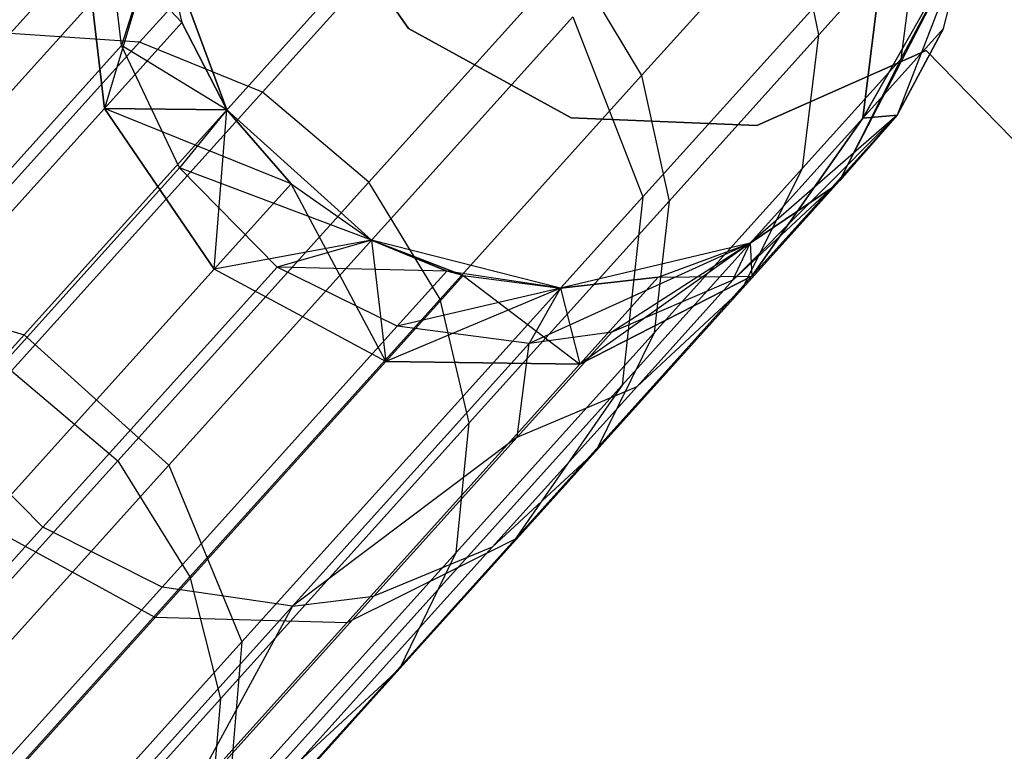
# Model space of a CAD drawing. Extents: x 0.3 to 7.1, y -3.38 to 3.38.
# Tile 391 of 394: x 5.77 to 6.01, y 2.24 to 2.42. Entities that reach past the tile are written whole.
import ezdxf

# ---------------------------------------------------------------- set-up
doc = ezdxf.new("R2010")
doc.units = 0
doc.header["$LTSCALE"] = 2.54
doc.layers.get('0').update_dxf_attribs({"linetype": 'CONTINUOUS'})

# ---------------------------------------------------------------- blocks, each defined once
blk = doc.blocks.new('SINGLES_B_BB_STL')
at = {"color": 0}
for p, q in [((5.76846, 2.41494, 40.09562), (5.81749, 2.46939, 39.8753)), ((5.76846, 2.41494, 40.09562), (5.81749, 2.46939, 39.8753)), ((5.80022, 2.41281, 40.10307), (5.84962, 2.46767, 39.88112)), ((5.80022, 2.41281, 40.10307), (5.84962, 2.46767, 39.88112)), ((5.82528, 2.46358, 16.12883), (5.72683, 2.35424, 15.72978)), ((5.82528, 2.46358, 16.12883), (5.72683, 2.35424, 15.72978)), ((5.72683, 2.35424, 12.53148), (5.82528, 2.46358, 12.13244)), ((5.72683, 2.35424, 12.53148), (5.82528, 2.46358, 12.13244)), ((5.83043, 2.40056, 40.10727), (5.88003, 2.45565, 39.8844)), ((5.83043, 2.40056, 40.10727), (5.88003, 2.45565, 39.8844)), ((5.86631, 2.41618, 1.9), (5.84024, 2.45355, 1.9)), ((5.84024, 2.45355, 1.7), (5.86631, 2.41618, 1.7)), ((5.84024, 2.45355, 1.7), (5.86631, 2.41618, 1.7)), ((5.86631, 2.41618, 1.9), (5.84024, 2.45355, 1.9)), ((5.87107, 2.45109, 16.12262), (5.77189, 2.34095, 15.72064)), ((5.87107, 2.45109, 16.12262), (5.77189, 2.34095, 15.72064)), ((5.77189, 2.34095, 12.54063), (5.87107, 2.45109, 12.13865)), ((5.77189, 2.34095, 12.54063), (5.87107, 2.45109, 12.13865)), ((5.96054, 2.44575, 39.65464), (5.9235, 2.40462, 39.88186)), ((5.96054, 2.44575, 39.65464), (5.9235, 2.40462, 39.88186)), ((5.96707, 2.41468, 39.65088), (5.96054, 2.44575, 39.65464)), ((5.96707, 2.41468, 39.65088), (5.96054, 2.44575, 39.65464)), ((5.81064, 2.41767, 16.96885), (5.78605, 2.4439, 16.56315)), ((5.78605, 2.4439, 16.56315), (5.79165, 2.39657, 16.56762)), ((5.81064, 2.41767, 16.96885), (5.78605, 2.4439, 16.56315)), ((5.78605, 2.4439, 16.56315), (5.79165, 2.39657, 16.56762)), ((5.79165, 2.39657, 11.69365), (5.78605, 2.4439, 11.69812)), ((5.79165, 2.39657, 11.69365), (5.78605, 2.4439, 11.69812)), ((5.79585, 2.41203, 39.40354), (5.79221, 2.44324, 39.40597)), ((5.79585, 2.41203, 39.40354), (5.79221, 2.44324, 39.40597)), ((5.96707, 2.41468, 39.65088), (5.99144, 2.44173, 39.42144)), ((5.96707, 2.41468, 39.65088), (5.99144, 2.44173, 39.42144)), ((5.99144, 2.44173, 39.42144), (5.98719, 2.40869, 39.41823)), ((5.99144, 2.44173, 39.42144), (5.98719, 2.40869, 39.41823)), ((5.80506, 2.44112, 11.29242), (5.79165, 2.39657, 11.69365)), ((5.80506, 2.44112, 11.29242), (5.79165, 2.39657, 11.69365)), ((5.80506, 2.44112, 39.09119), (5.79585, 2.41203, 39.40354)), ((5.80506, 2.44112, 39.09119), (5.79585, 2.41203, 39.40354)), ((5.82168, 2.39624, 1.7), (5.80506, 2.44112, 1.7)), ((5.80506, 2.44112, 16.96885), (5.82168, 2.39624, 39.09119)), ((5.82168, 2.39624, 39.09119), (5.80506, 2.44112, 39.09119)), ((5.80506, 2.44112, 16.96885), (5.81064, 2.41767, 16.96885)), ((5.80506, 2.44112, 16.96885), (5.82168, 2.39624, 39.09119)), ((5.80506, 2.44112, 16.96885), (5.81064, 2.41767, 16.96885)), ((5.80506, 2.44112, 11.29242), (5.81064, 2.41767, 11.29242)), ((5.80506, 2.44112, 1.7), (5.81064, 2.41767, 11.29242)), ((5.80506, 2.44112, 11.29242), (5.81064, 2.41767, 11.29242)), ((5.80506, 2.44112, 1.7), (5.81064, 2.41767, 11.29242)), ((5.82168, 2.39624, 1.7), (5.80506, 2.44112, 1.7)), ((5.82168, 2.39624, 39.09119), (5.80506, 2.44112, 39.09119)), ((5.98371, 2.44132, 16.54461), (5.92384, 2.37483, 16.12883)), ((5.98371, 2.44132, 16.54461), (5.92384, 2.37483, 16.12883)), ((5.92384, 2.37483, 12.13244), (5.98371, 2.44132, 11.71666)), ((5.92384, 2.37483, 12.13244), (5.98371, 2.44132, 11.71666)), ((5.97212, 2.37879, 39.41445), (6.0036, 2.43953, 39.09119)), ((5.97212, 2.37879, 39.41445), (6.0036, 2.43953, 39.09119)), ((5.97782, 2.39415, 16.55016), (5.98371, 2.44132, 16.54461)), ((5.97782, 2.39415, 16.55016), (5.98371, 2.44132, 16.54461)), ((5.98371, 2.44132, 11.71666), (5.97782, 2.39415, 11.71111)), ((5.98371, 2.44132, 11.71666), (5.97782, 2.39415, 11.71111)), ((6.0036, 2.43953, 16.96885), (5.97782, 2.39415, 16.55016)), ((6.0036, 2.43953, 16.96885), (5.97782, 2.39415, 16.55016)), ((5.97782, 2.39415, 11.71111), (6.0036, 2.43953, 11.29242)), ((5.97782, 2.39415, 11.71111), (6.0036, 2.43953, 11.29242)), ((6.0036, 2.43953, 1.7), (5.98627, 2.39491, 1.7)), ((6.0036, 2.43953, 39.09119), (5.98627, 2.39491, 39.09119)), ((6.0036, 2.43953, 11.29242), (5.98627, 2.39491, 1.7)), ((6.0036, 2.43953, 1.7), (5.98627, 2.39491, 1.7)), ((6.0036, 2.43953, 11.29242), (5.98627, 2.39491, 1.7)), ((6.0036, 2.43953, 39.09119), (5.98627, 2.39491, 39.09119)), ((5.98719, 2.40869, 39.41823), (6.0036, 2.43953, 39.09119)), ((5.98719, 2.40869, 39.41823), (6.0036, 2.43953, 39.09119)), ((5.99764, 2.41617, 16.96885), (6.0036, 2.43953, 39.09119)), ((5.99764, 2.41617, 16.96885), (6.0036, 2.43953, 16.96885)), ((5.99764, 2.41617, 16.96885), (6.0036, 2.43953, 39.09119)), ((5.99764, 2.41617, 16.96885), (6.0036, 2.43953, 16.96885)), ((5.99764, 2.41617, 11.29242), (6.0036, 2.43953, 11.29242)), ((5.99764, 2.41617, 11.29242), (6.0036, 2.43953, 11.29242)), ((5.85656, 2.37844, 40.10767), (5.90618, 2.43354, 39.8847)), ((5.85656, 2.37844, 40.10767), (5.90618, 2.43354, 39.8847)), ((5.90618, 2.43354, 39.8847), (5.9235, 2.40462, 39.88186)), ((5.90618, 2.43354, 39.8847), (5.9235, 2.40462, 39.88186)), ((5.81064, 2.41767, 16.96885), (5.79165, 2.39657, 16.56762)), ((5.81064, 2.41767, 16.96885), (5.79165, 2.39657, 16.56762)), ((5.81064, 2.41767, 11.29242), (5.79165, 2.39657, 11.69365)), ((5.81064, 2.41767, 11.29242), (5.79165, 2.39657, 11.69365)), ((5.90664, 2.41907, 16.12262), (5.80746, 2.30892, 15.72064)), ((5.90664, 2.41907, 16.12262), (5.80746, 2.30892, 15.72064)), ((5.80746, 2.30892, 12.54063), (5.90664, 2.41907, 12.13865)), ((5.80746, 2.30892, 12.54063), (5.90664, 2.41907, 12.13865)), ((5.81064, 2.41767, 16.96885), (5.82168, 2.39624, 39.09119)), ((5.81064, 2.41767, 16.96885), (5.82168, 2.39624, 39.09119)), ((5.81064, 2.41767, 16.96885), (5.82168, 2.39624, 16.96885)), ((5.81064, 2.41767, 16.96885), (5.82168, 2.39624, 16.96885)), ((5.81064, 2.41767, 11.29242), (5.82168, 2.39624, 11.29242)), ((5.82168, 2.39624, 1.7), (5.81064, 2.41767, 11.29242)), ((5.82168, 2.39624, 1.7), (5.81064, 2.41767, 11.29242)), ((5.81064, 2.41767, 11.29242), (5.82168, 2.39624, 11.29242)), ((5.90664, 2.41907, 16.12262), (5.92384, 2.37483, 16.12883)), ((5.90664, 2.41907, 16.12262), (5.92384, 2.37483, 16.12883)), ((5.90664, 2.41907, 12.13865), (5.92384, 2.37483, 12.13244)), ((5.90664, 2.41907, 12.13865), (5.92384, 2.37483, 12.13244)), ((5.90626, 2.39425, 1.9), (5.86631, 2.41618, 1.9)), ((5.86631, 2.41618, 1.7), (5.90626, 2.39425, 1.7)), ((5.86631, 2.41618, 1.7), (5.90626, 2.39425, 1.7)), ((5.86631, 2.41618, 1.7), (5.86631, 2.41618, 1.9)), ((5.90626, 2.39425, 1.9), (5.86631, 2.41618, 1.9)), ((5.86631, 2.41618, 1.7), (5.86631, 2.41618, 1.9)), ((5.99764, 2.41617, 16.96885), (5.97782, 2.39415, 16.55016)), ((5.99764, 2.41617, 16.96885), (5.97782, 2.39415, 16.55016)), ((5.97782, 2.39415, 11.71111), (5.99764, 2.41617, 11.29242)), ((5.97782, 2.39415, 11.71111), (5.99764, 2.41617, 11.29242)), ((5.98627, 2.39491, 16.96885), (5.99764, 2.41617, 16.96885)), ((5.99764, 2.41617, 16.96885), (5.98627, 2.39491, 39.09119)), ((5.99764, 2.41617, 16.96885), (5.98627, 2.39491, 39.09119)), ((5.98627, 2.39491, 16.96885), (5.99764, 2.41617, 16.96885)), ((5.98627, 2.39491, 11.29242), (5.99764, 2.41617, 11.29242)), ((5.99764, 2.41617, 11.29242), (5.98627, 2.39491, 1.7)), ((5.99764, 2.41617, 11.29242), (5.98627, 2.39491, 1.7)), ((5.98627, 2.39491, 11.29242), (5.99764, 2.41617, 11.29242)), ((5.73884, 2.34464, 40.31823), (5.80022, 2.41281, 40.10307)), ((5.73884, 2.34464, 40.31823), (5.80022, 2.41281, 40.10307)), ((5.80022, 2.41281, 40.10307), (5.76846, 2.41494, 40.09562)), ((5.80022, 2.41281, 40.10307), (5.76846, 2.41494, 40.09562)), ((5.83043, 2.40056, 40.10727), (5.80022, 2.41281, 40.10307)), ((5.83043, 2.40056, 40.10727), (5.80022, 2.41281, 40.10307)), ((5.96707, 2.41468, 39.65088), (5.93028, 2.37381, 39.87658)), ((5.96707, 2.41468, 39.65088), (5.93028, 2.37381, 39.87658)), ((5.96306, 2.3819, 39.64544), (5.96707, 2.41468, 39.65088)), ((5.96306, 2.3819, 39.64544), (5.96707, 2.41468, 39.65088)), ((5.73801, 2.3478, 39.83401), (5.79585, 2.41203, 39.40354)), ((5.73801, 2.3478, 39.83401), (5.79585, 2.41203, 39.40354)), ((5.82168, 2.39624, 39.09119), (5.79585, 2.41203, 39.40354)), ((5.82168, 2.39624, 39.09119), (5.79585, 2.41203, 39.40354)), ((5.81006, 2.38193, 39.40204), (5.79585, 2.41203, 39.40354)), ((5.81006, 2.38193, 39.40204), (5.79585, 2.41203, 39.40354)), ((5.99344, 2.41081, 1.9), (5.95179, 2.39233, 1.9)), ((5.95179, 2.39233, 1.7), (5.99344, 2.41081, 1.7)), ((5.95179, 2.39233, 1.7), (5.99344, 2.41081, 1.7)), ((5.99344, 2.41081, 1.9), (5.95179, 2.39233, 1.9)), ((6.16829, 2.23117, 1.7), (5.99344, 2.41081, 1.7)), ((5.99344, 2.41081, 1.7), (5.99344, 2.41081, 1.9)), ((5.99344, 2.41081, 1.9), (6.16829, 2.23117, 1.9)), ((5.99344, 2.41081, 1.9), (6.16829, 2.23117, 1.9)), ((6.16829, 2.23117, 1.7), (5.99344, 2.41081, 1.7)), ((5.99344, 2.41081, 1.7), (5.99344, 2.41081, 1.9)), ((5.96306, 2.3819, 39.64544), (5.98719, 2.40869, 39.41823)), ((5.96306, 2.3819, 39.64544), (5.98719, 2.40869, 39.41823)), ((5.98719, 2.40869, 39.41823), (5.97212, 2.37879, 39.41445)), ((5.98719, 2.40869, 39.41823), (5.97212, 2.37879, 39.41445)), ((5.87406, 2.34971, 40.10402), (5.9235, 2.40462, 39.88186)), ((5.87406, 2.34971, 40.10402), (5.9235, 2.40462, 39.88186)), ((5.9235, 2.40462, 39.88186), (5.93028, 2.37381, 39.87658)), ((5.9235, 2.40462, 39.88186), (5.93028, 2.37381, 39.87658)), ((5.76879, 2.3321, 40.32333), (5.83043, 2.40056, 40.10727)), ((5.76879, 2.3321, 40.32333), (5.83043, 2.40056, 40.10727)), ((5.85656, 2.37844, 40.10767), (5.83043, 2.40056, 40.10727)), ((5.85656, 2.37844, 40.10767), (5.83043, 2.40056, 40.10727)), ((5.79165, 2.39657, 16.56762), (5.73503, 2.33369, 16.17439)), ((5.79165, 2.39657, 16.56762), (5.73503, 2.33369, 16.17439)), ((5.73503, 2.33369, 12.08688), (5.79165, 2.39657, 11.69365)), ((5.73503, 2.33369, 12.08688), (5.79165, 2.39657, 11.69365)), ((5.79165, 2.39657, 16.56762), (5.81859, 2.35705, 16.56923)), ((5.83752, 2.37806, 16.96885), (5.79165, 2.39657, 16.56762)), ((5.82168, 2.39624, 16.96885), (5.79165, 2.39657, 16.56762)), ((5.83752, 2.37806, 16.96885), (5.79165, 2.39657, 16.56762)), ((5.82168, 2.39624, 16.96885), (5.79165, 2.39657, 16.56762)), ((5.79165, 2.39657, 16.56762), (5.81859, 2.35705, 16.56923)), ((5.81859, 2.35705, 11.69203), (5.79165, 2.39657, 11.69365)), ((5.79165, 2.39657, 11.69365), (5.82168, 2.39624, 11.29242)), ((5.79165, 2.39657, 11.69365), (5.82168, 2.39624, 11.29242)), ((5.81859, 2.35705, 11.69203), (5.79165, 2.39657, 11.69365)), ((5.82168, 2.39624, 39.09119), (5.81006, 2.38193, 39.40204)), ((5.82168, 2.39624, 39.09119), (5.81006, 2.38193, 39.40204)), ((5.81859, 2.35705, 11.69203), (5.82168, 2.39624, 11.29242)), ((5.81859, 2.35705, 11.69203), (5.82168, 2.39624, 11.29242)), ((5.85725, 2.36421, 1.7), (5.82168, 2.39624, 1.7)), ((5.82168, 2.39624, 16.96885), (5.82168, 2.39624, 39.09119)), ((5.82168, 2.39624, 16.96885), (5.82168, 2.39624, 39.09119)), ((5.82168, 2.39624, 16.96885), (5.85725, 2.36421, 39.09119)), ((5.85725, 2.36421, 39.09119), (5.82168, 2.39624, 39.09119)), ((5.82168, 2.39624, 16.96885), (5.83752, 2.37806, 16.96885)), ((5.82168, 2.39624, 16.96885), (5.85725, 2.36421, 39.09119)), ((5.82168, 2.39624, 16.96885), (5.83752, 2.37806, 16.96885)), ((5.82168, 2.39624, 11.29242), (5.83752, 2.37806, 11.29242)), ((5.82168, 2.39624, 1.7), (5.82168, 2.39624, 11.29242)), ((5.85725, 2.36421, 11.29242), (5.82168, 2.39624, 1.7)), ((5.85725, 2.36421, 1.7), (5.82168, 2.39624, 1.7)), ((5.85725, 2.36421, 11.29242), (5.82168, 2.39624, 1.7)), ((5.83752, 2.37806, 11.29242), (5.82168, 2.39624, 1.7)), ((5.83752, 2.37806, 11.29242), (5.82168, 2.39624, 1.7)), ((5.82168, 2.39624, 11.29242), (5.83752, 2.37806, 11.29242)), ((5.82168, 2.39624, 1.7), (5.82168, 2.39624, 11.29242)), ((5.85725, 2.36421, 39.09119), (5.82168, 2.39624, 39.09119)), ((5.95179, 2.39233, 1.9), (5.90626, 2.39425, 1.9)), ((5.90626, 2.39425, 1.7), (5.95179, 2.39233, 1.7)), ((5.90626, 2.39425, 1.7), (5.95179, 2.39233, 1.7)), ((5.90626, 2.39425, 1.7), (5.90626, 2.39425, 1.9)), ((5.95179, 2.39233, 1.9), (5.90626, 2.39425, 1.9)), ((5.90626, 2.39425, 1.7), (5.90626, 2.39425, 1.9)), ((5.97782, 2.39415, 16.55016), (5.91873, 2.32853, 16.13981)), ((5.97782, 2.39415, 16.55016), (5.91873, 2.32853, 16.13981)), ((5.91873, 2.32853, 12.12146), (5.97782, 2.39415, 11.71111)), ((5.91873, 2.32853, 12.12146), (5.97782, 2.39415, 11.71111)), ((5.98627, 2.39491, 39.09119), (5.94594, 2.35434, 39.41028)), ((5.98627, 2.39491, 39.09119), (5.94594, 2.35434, 39.41028)), ((5.98627, 2.39491, 1.7), (5.95019, 2.36346, 1.7)), ((5.98627, 2.39491, 39.09119), (5.95019, 2.36346, 39.09119)), ((5.98627, 2.39491, 11.29242), (5.95019, 2.36346, 1.7)), ((5.98627, 2.39491, 1.7), (5.95019, 2.36346, 1.7)), ((5.98627, 2.39491, 11.29242), (5.95019, 2.36346, 1.7)), ((5.98627, 2.39491, 39.09119), (5.95019, 2.36346, 39.09119)), ((5.98627, 2.39491, 16.96885), (5.95063, 2.35533, 16.55685)), ((5.98627, 2.39491, 16.96885), (5.95063, 2.35533, 16.55685)), ((5.95063, 2.35533, 11.70442), (5.98627, 2.39491, 11.29242)), ((5.95063, 2.35533, 11.70442), (5.98627, 2.39491, 11.29242)), ((5.95063, 2.35533, 16.55685), (5.97782, 2.39415, 16.55016)), ((5.95063, 2.35533, 16.55685), (5.97782, 2.39415, 16.55016)), ((5.97782, 2.39415, 11.71111), (5.95063, 2.35533, 11.70442)), ((5.97782, 2.39415, 11.71111), (5.95063, 2.35533, 11.70442)), ((5.97014, 2.377, 16.96885), (5.98627, 2.39491, 39.09119)), ((5.97014, 2.377, 16.96885), (5.98627, 2.39491, 39.09119)), ((5.98627, 2.39491, 39.09119), (5.97212, 2.37879, 39.41445)), ((5.98627, 2.39491, 39.09119), (5.97212, 2.37879, 39.41445)), ((5.98627, 2.39491, 16.96885), (5.97782, 2.39415, 16.55016)), ((5.98627, 2.39491, 16.96885), (5.97782, 2.39415, 16.55016)), ((5.97782, 2.39415, 11.71111), (5.98627, 2.39491, 11.29242)), ((5.97782, 2.39415, 11.71111), (5.98627, 2.39491, 11.29242)), ((5.98627, 2.39491, 16.96885), (5.98627, 2.39491, 39.09119)), ((5.98627, 2.39491, 16.96885), (5.98627, 2.39491, 39.09119)), ((5.98627, 2.39491, 1.7), (5.98627, 2.39491, 11.29242)), ((5.98627, 2.39491, 1.7), (5.98627, 2.39491, 11.29242)), ((5.95179, 2.39233, 1.7), (5.95179, 2.39233, 1.9)), ((5.95179, 2.39233, 1.7), (5.95179, 2.39233, 1.9)), ((5.75249, 2.318, 39.83043), (5.81006, 2.38193, 39.40204)), ((5.75249, 2.318, 39.83043), (5.81006, 2.38193, 39.40204)), ((5.85725, 2.36421, 39.09119), (5.81006, 2.38193, 39.40204)), ((5.85725, 2.36421, 39.09119), (5.81006, 2.38193, 39.40204)), ((5.83404, 2.35758, 39.4018), (5.81006, 2.38193, 39.40204)), ((5.83404, 2.35758, 39.4018), (5.81006, 2.38193, 39.40204)), ((5.96306, 2.3819, 39.64544), (5.92663, 2.34143, 39.86895)), ((5.96306, 2.3819, 39.64544), (5.92663, 2.34143, 39.86895)), ((5.94828, 2.3523, 39.63904), (5.96306, 2.3819, 39.64544)), ((5.94828, 2.3523, 39.63904), (5.96306, 2.3819, 39.64544)), ((5.79489, 2.30995, 40.32381), (5.85656, 2.37844, 40.10767)), ((5.79489, 2.30995, 40.32381), (5.85656, 2.37844, 40.10767)), ((5.81859, 2.35705, 16.56923), (5.83752, 2.37806, 16.96885)), ((5.81859, 2.35705, 16.56923), (5.83752, 2.37806, 16.96885)), ((5.83752, 2.37806, 11.29242), (5.81859, 2.35705, 11.69203)), ((5.83752, 2.37806, 11.29242), (5.81859, 2.35705, 11.69203)), ((5.83752, 2.37806, 16.96885), (5.85725, 2.36421, 39.09119)), ((5.83752, 2.37806, 16.96885), (5.85725, 2.36421, 39.09119)), ((5.83752, 2.37806, 16.96885), (5.85725, 2.36421, 16.96885)), ((5.83752, 2.37806, 16.96885), (5.85725, 2.36421, 16.96885)), ((5.83752, 2.37806, 11.29242), (5.85725, 2.36421, 11.29242)), ((5.86072, 2.33438, 11.69365), (5.83752, 2.37806, 11.29242)), ((5.86072, 2.33438, 11.69365), (5.83752, 2.37806, 11.29242)), ((5.83752, 2.37806, 11.29242), (5.85725, 2.36421, 11.29242)), ((5.87406, 2.34971, 40.10402), (5.85656, 2.37844, 40.10767)), ((5.87406, 2.34971, 40.10402), (5.85656, 2.37844, 40.10767)), ((5.94594, 2.35434, 39.41028), (5.97212, 2.37879, 39.41445)), ((5.94594, 2.35434, 39.41028), (5.97212, 2.37879, 39.41445)), ((5.94828, 2.3523, 39.63904), (5.97212, 2.37879, 39.41445)), ((5.94828, 2.3523, 39.63904), (5.97212, 2.37879, 39.41445)), ((5.95019, 2.36346, 16.96885), (5.97014, 2.377, 16.96885)), ((5.97014, 2.377, 16.96885), (5.95019, 2.36346, 39.09119)), ((5.97014, 2.377, 16.96885), (5.95019, 2.36346, 39.09119)), ((5.95019, 2.36346, 16.96885), (5.97014, 2.377, 16.96885)), ((5.97014, 2.377, 11.29242), (5.95019, 2.36346, 1.7)), ((5.95019, 2.36346, 11.29242), (5.97014, 2.377, 11.29242)), ((5.97014, 2.377, 11.29242), (5.95019, 2.36346, 1.7)), ((5.95019, 2.36346, 11.29242), (5.97014, 2.377, 11.29242)), ((5.97014, 2.377, 16.96885), (5.95063, 2.35533, 16.55685)), ((5.97014, 2.377, 16.96885), (5.95063, 2.35533, 16.55685)), ((5.95063, 2.35533, 11.70442), (5.97014, 2.377, 11.29242)), ((5.95063, 2.35533, 11.70442), (5.97014, 2.377, 11.29242)), ((5.92384, 2.37483, 16.12883), (5.82539, 2.2655, 15.72978)), ((5.92384, 2.37483, 16.12883), (5.82539, 2.2655, 15.72978)), ((5.82539, 2.2655, 12.53148), (5.92384, 2.37483, 12.13244)), ((5.82539, 2.2655, 12.53148), (5.92384, 2.37483, 12.13244)), ((5.92384, 2.37483, 16.12883), (5.91873, 2.32853, 16.13981)), ((5.92384, 2.37483, 16.12883), (5.91873, 2.32853, 16.13981)), ((5.92384, 2.37483, 12.13244), (5.91873, 2.32853, 12.12146)), ((5.92384, 2.37483, 12.13244), (5.91873, 2.32853, 12.12146)), ((5.88117, 2.31927, 40.09725), (5.93028, 2.37381, 39.87658)), ((5.88117, 2.31927, 40.09725), (5.93028, 2.37381, 39.87658)), ((5.93028, 2.37381, 39.87658), (5.92663, 2.34143, 39.86895)), ((5.93028, 2.37381, 39.87658), (5.92663, 2.34143, 39.86895)), ((5.85725, 2.36421, 16.96885), (5.81859, 2.35705, 16.56923)), ((5.85725, 2.36421, 16.96885), (5.81859, 2.35705, 16.56923)), ((5.85725, 2.36421, 39.09119), (5.83404, 2.35758, 39.4018)), ((5.85725, 2.36421, 39.09119), (5.83404, 2.35758, 39.4018)), ((5.90362, 2.35238, 1.7), (5.85725, 2.36421, 1.7)), ((5.85725, 2.36421, 16.96885), (5.85725, 2.36421, 39.09119)), ((5.85725, 2.36421, 16.96885), (5.85725, 2.36421, 39.09119)), ((5.85725, 2.36421, 16.96885), (5.87572, 2.35659, 39.09119)), ((5.87572, 2.35659, 39.09119), (5.85725, 2.36421, 39.09119)), ((5.85725, 2.36421, 16.96885), (5.87572, 2.35659, 39.09119)), ((5.85725, 2.36421, 16.96885), (5.87972, 2.35548, 16.96885)), ((5.85725, 2.36421, 16.96885), (5.87972, 2.35548, 16.96885)), ((5.85725, 2.36421, 16.96885), (5.86072, 2.33438, 16.56762)), ((5.85725, 2.36421, 16.96885), (5.86072, 2.33438, 16.56762)), ((5.85725, 2.36421, 11.29242), (5.86072, 2.33438, 11.69365)), ((5.85725, 2.36421, 11.29242), (5.86072, 2.33438, 11.69365)), ((5.85725, 2.36421, 11.29242), (5.87972, 2.35548, 11.29242)), ((5.90362, 2.35238, 1.7), (5.85725, 2.36421, 1.7)), ((5.90362, 2.35238, 11.29242), (5.85725, 2.36421, 1.7)), ((5.87972, 2.35548, 11.29242), (5.85725, 2.36421, 1.7)), ((5.90362, 2.35238, 11.29242), (5.85725, 2.36421, 1.7)), ((5.87972, 2.35548, 11.29242), (5.85725, 2.36421, 1.7)), ((5.85725, 2.36421, 11.29242), (5.87972, 2.35548, 11.29242)), ((5.85725, 2.36421, 11.29242), (5.85725, 2.36421, 1.7)), ((5.85725, 2.36421, 11.29242), (5.85725, 2.36421, 1.7)), ((5.87572, 2.35659, 39.09119), (5.85725, 2.36421, 39.09119)), ((5.95019, 2.36346, 39.09119), (5.89594, 2.33881, 39.40501)), ((5.95019, 2.36346, 39.09119), (5.89594, 2.33881, 39.40501)), ((5.95019, 2.36346, 1.7), (5.90362, 2.35238, 1.7)), ((5.95019, 2.36346, 39.09119), (5.90362, 2.35238, 39.09119)), ((5.95019, 2.36346, 11.29242), (5.90362, 2.35238, 1.7)), ((5.95019, 2.36346, 1.7), (5.90362, 2.35238, 1.7)), ((5.95019, 2.36346, 11.29242), (5.90362, 2.35238, 1.7)), ((5.95019, 2.36346, 39.09119), (5.90362, 2.35238, 39.09119)), ((5.95019, 2.36346, 16.96885), (5.90837, 2.33376, 16.56315)), ((5.95019, 2.36346, 16.96885), (5.90837, 2.33376, 16.56315)), ((5.95019, 2.36346, 39.09119), (5.91622, 2.34162, 39.40684)), ((5.95019, 2.36346, 39.09119), (5.91622, 2.34162, 39.40684)), ((5.92758, 2.35509, 16.96885), (5.95019, 2.36346, 39.09119)), ((5.92758, 2.35509, 16.96885), (5.95019, 2.36346, 16.96885)), ((5.92758, 2.35509, 16.96885), (5.95019, 2.36346, 39.09119)), ((5.92758, 2.35509, 16.96885), (5.95019, 2.36346, 16.96885)), ((5.92758, 2.35509, 11.29242), (5.95019, 2.36346, 11.29242)), ((5.92758, 2.35509, 11.29242), (5.95019, 2.36346, 11.29242)), ((5.94594, 2.35434, 39.41028), (5.95019, 2.36346, 39.09119)), ((5.94594, 2.35434, 39.41028), (5.95019, 2.36346, 39.09119)), ((5.95019, 2.36346, 16.96885), (5.95019, 2.36346, 39.09119)), ((5.95019, 2.36346, 16.96885), (5.95019, 2.36346, 39.09119)), ((5.95019, 2.36346, 16.96885), (5.95063, 2.35533, 16.55685)), ((5.95019, 2.36346, 16.96885), (5.95063, 2.35533, 16.55685)), ((5.95019, 2.36346, 11.29242), (5.95063, 2.35533, 11.70442)), ((5.95019, 2.36346, 11.29242), (5.95063, 2.35533, 11.70442)), ((5.95019, 2.36346, 11.29242), (5.95019, 2.36346, 1.7)), ((5.95019, 2.36346, 11.29242), (5.95019, 2.36346, 1.7)), ((5.77652, 2.2937, 39.82986), (5.83404, 2.35758, 39.4018)), ((5.77652, 2.2937, 39.82986), (5.83404, 2.35758, 39.4018)), ((5.87572, 2.35659, 39.09119), (5.83404, 2.35758, 39.4018)), ((5.87572, 2.35659, 39.09119), (5.83404, 2.35758, 39.4018)), ((5.86352, 2.34304, 39.40284), (5.83404, 2.35758, 39.4018)), ((5.86352, 2.34304, 39.40284), (5.83404, 2.35758, 39.4018)), ((5.7622, 2.29442, 16.17758), (5.81859, 2.35705, 16.56923)), ((5.7622, 2.29442, 16.17758), (5.81859, 2.35705, 16.56923)), ((5.81859, 2.35705, 11.69203), (5.7622, 2.29442, 12.08369)), ((5.81859, 2.35705, 11.69203), (5.7622, 2.29442, 12.08369)), ((5.86072, 2.33438, 16.56762), (5.81859, 2.35705, 16.56923)), ((5.86072, 2.33438, 16.56762), (5.81859, 2.35705, 16.56923)), ((5.86072, 2.33438, 11.69365), (5.81859, 2.35705, 11.69203)), ((5.86072, 2.33438, 11.69365), (5.81859, 2.35705, 11.69203)), ((5.87972, 2.35548, 16.96885), (5.86072, 2.33438, 16.56762)), ((5.87972, 2.35548, 16.96885), (5.86072, 2.33438, 16.56762)), ((5.87972, 2.35548, 11.29242), (5.86072, 2.33438, 11.69365)), ((5.87972, 2.35548, 11.29242), (5.86072, 2.33438, 11.69365)), ((5.87572, 2.35659, 39.09119), (5.86352, 2.34304, 39.40284)), ((5.87572, 2.35659, 39.09119), (5.86352, 2.34304, 39.40284)), ((5.87972, 2.35548, 16.96885), (5.87572, 2.35659, 39.09119)), ((5.87972, 2.35548, 16.96885), (5.87572, 2.35659, 39.09119)), ((5.90362, 2.35238, 39.09119), (5.87572, 2.35659, 39.09119)), ((5.90362, 2.35238, 39.09119), (5.87572, 2.35659, 39.09119)), ((5.87972, 2.35548, 16.96885), (5.90362, 2.35238, 39.09119)), ((5.87972, 2.35548, 16.96885), (5.90362, 2.35238, 16.96885)), ((5.87972, 2.35548, 16.96885), (5.90362, 2.35238, 39.09119)), ((5.87972, 2.35548, 16.96885), (5.90362, 2.35238, 16.96885)), ((5.87972, 2.35548, 11.29242), (5.90837, 2.33376, 11.69812)), ((5.87972, 2.35548, 11.29242), (5.90837, 2.33376, 11.69812)), ((5.87972, 2.35548, 11.29242), (5.90362, 2.35238, 11.29242)), ((5.87972, 2.35548, 11.29242), (5.90362, 2.35238, 11.29242)), ((5.95063, 2.35533, 16.55685), (5.89249, 2.29076, 16.15306)), ((5.95063, 2.35533, 16.55685), (5.89249, 2.29076, 16.15306)), ((5.89249, 2.29076, 12.10821), (5.95063, 2.35533, 11.70442)), ((5.89249, 2.29076, 12.10821), (5.95063, 2.35533, 11.70442)), ((5.90362, 2.35238, 16.96885), (5.92758, 2.35509, 16.96885)), ((5.92758, 2.35509, 16.96885), (5.90362, 2.35238, 39.09119)), ((5.92758, 2.35509, 16.96885), (5.90362, 2.35238, 39.09119)), ((5.90362, 2.35238, 16.96885), (5.92758, 2.35509, 16.96885)), ((5.90362, 2.35238, 11.29242), (5.92758, 2.35509, 11.29242)), ((5.92758, 2.35509, 11.29242), (5.90362, 2.35238, 1.7)), ((5.92758, 2.35509, 11.29242), (5.90362, 2.35238, 1.7)), ((5.90362, 2.35238, 11.29242), (5.92758, 2.35509, 11.29242)), ((5.90837, 2.33376, 16.56315), (5.95063, 2.35533, 16.55685)), ((5.90837, 2.33376, 16.56315), (5.95063, 2.35533, 16.55685)), ((5.95063, 2.35533, 11.70442), (5.90837, 2.33376, 11.69812)), ((5.95063, 2.35533, 11.70442), (5.90837, 2.33376, 11.69812)), ((5.92758, 2.35509, 16.96885), (5.90837, 2.33376, 16.56315)), ((5.92758, 2.35509, 16.96885), (5.90837, 2.33376, 16.56315)), ((5.90837, 2.33376, 11.69812), (5.92758, 2.35509, 11.29242)), ((5.90837, 2.33376, 11.69812), (5.92758, 2.35509, 11.29242)), ((5.92758, 2.35509, 11.29242), (5.95063, 2.35533, 11.70442)), ((5.92758, 2.35509, 11.29242), (5.95063, 2.35533, 11.70442)), ((5.72683, 2.35424, 15.72978), (5.77189, 2.34095, 15.72064)), ((5.72683, 2.35424, 15.72978), (5.77189, 2.34095, 15.72064)), ((5.72683, 2.35424, 12.53148), (5.77189, 2.34095, 12.54063)), ((5.72683, 2.35424, 12.53148), (5.77189, 2.34095, 12.54063)), ((5.90362, 2.35238, 16.96885), (5.86072, 2.33438, 16.56762)), ((5.90362, 2.35238, 16.96885), (5.86072, 2.33438, 16.56762)), ((5.90362, 2.35238, 39.09119), (5.86352, 2.34304, 39.40284)), ((5.90362, 2.35238, 39.09119), (5.86352, 2.34304, 39.40284)), ((5.90362, 2.35238, 39.09119), (5.89594, 2.33881, 39.40501)), ((5.90362, 2.35238, 39.09119), (5.89594, 2.33881, 39.40501)), ((5.90362, 2.35238, 16.96885), (5.90362, 2.35238, 39.09119)), ((5.90362, 2.35238, 16.96885), (5.90362, 2.35238, 39.09119)), ((5.90362, 2.35238, 16.96885), (5.90837, 2.33376, 16.56315)), ((5.90362, 2.35238, 16.96885), (5.90837, 2.33376, 16.56315)), ((5.90362, 2.35238, 11.29242), (5.90837, 2.33376, 11.69812)), ((5.90362, 2.35238, 11.29242), (5.90837, 2.33376, 11.69812)), ((5.90362, 2.35238, 1.7), (5.90362, 2.35238, 11.29242)), ((5.90362, 2.35238, 1.7), (5.90362, 2.35238, 11.29242)), ((5.94828, 2.3523, 39.63904), (5.91226, 2.31231, 39.85996)), ((5.94828, 2.3523, 39.63904), (5.91226, 2.31231, 39.85996)), ((5.94594, 2.35434, 39.41028), (5.91622, 2.34162, 39.40684)), ((5.94594, 2.35434, 39.41028), (5.91622, 2.34162, 39.40684)), ((5.94594, 2.35434, 39.41028), (5.9224, 2.3282, 39.63196)), ((5.94594, 2.35434, 39.41028), (5.9224, 2.3282, 39.63196)), ((5.9224, 2.3282, 39.63196), (5.94828, 2.3523, 39.63904)), ((5.9224, 2.3282, 39.63196), (5.94828, 2.3523, 39.63904)), ((5.81262, 2.28147, 40.31938), (5.87406, 2.34971, 40.10402)), ((5.81262, 2.28147, 40.31938), (5.87406, 2.34971, 40.10402)), ((5.88117, 2.31927, 40.09725), (5.87406, 2.34971, 40.10402)), ((5.88117, 2.31927, 40.09725), (5.87406, 2.34971, 40.10402)), ((5.80581, 2.27895, 39.83235), (5.86352, 2.34304, 39.40284)), ((5.80581, 2.27895, 39.83235), (5.86352, 2.34304, 39.40284)), ((5.89594, 2.33881, 39.40501), (5.86352, 2.34304, 39.40284)), ((5.89594, 2.33881, 39.40501), (5.86352, 2.34304, 39.40284)), ((5.77189, 2.34095, 15.72064), (5.63583, 2.18983, 15.34353)), ((5.77189, 2.34095, 15.72064), (5.63583, 2.18983, 15.34353)), ((5.63583, 2.18983, 12.91774), (5.77189, 2.34095, 12.54063)), ((5.63583, 2.18983, 12.91774), (5.77189, 2.34095, 12.54063)), ((5.77189, 2.34095, 15.72064), (5.80746, 2.30892, 15.72064)), ((5.77189, 2.34095, 15.72064), (5.80746, 2.30892, 15.72064)), ((5.77189, 2.34095, 12.54063), (5.80746, 2.30892, 12.54063)), ((5.77189, 2.34095, 12.54063), (5.80746, 2.30892, 12.54063)), ((5.878, 2.28742, 40.08749), (5.92663, 2.34143, 39.86895)), ((5.878, 2.28742, 40.08749), (5.92663, 2.34143, 39.86895)), ((5.89294, 2.31576, 39.62614), (5.91622, 2.34162, 39.40684)), ((5.89294, 2.31576, 39.62614), (5.91622, 2.34162, 39.40684)), ((5.91622, 2.34162, 39.40684), (5.89594, 2.33881, 39.40501)), ((5.91622, 2.34162, 39.40684), (5.89594, 2.33881, 39.40501)), ((5.92663, 2.34143, 39.86895), (5.91226, 2.31231, 39.85996)), ((5.92663, 2.34143, 39.86895), (5.91226, 2.31231, 39.85996)), ((5.83782, 2.27427, 39.83751), (5.89594, 2.33881, 39.40501)), ((5.83782, 2.27427, 39.83751), (5.89594, 2.33881, 39.40501)), ((5.89294, 2.31576, 39.62614), (5.89594, 2.33881, 39.40501)), ((5.89294, 2.31576, 39.62614), (5.89594, 2.33881, 39.40501)), ((5.86072, 2.33438, 16.56762), (5.8041, 2.2715, 16.17439)), ((5.86072, 2.33438, 16.56762), (5.8041, 2.2715, 16.17439)), ((5.8041, 2.2715, 12.08688), (5.86072, 2.33438, 11.69365)), ((5.8041, 2.2715, 12.08688), (5.86072, 2.33438, 11.69365)), ((5.90837, 2.33376, 16.56315), (5.85112, 2.27018, 16.16554)), ((5.90837, 2.33376, 16.56315), (5.85112, 2.27018, 16.16554)), ((5.85112, 2.27018, 12.09573), (5.90837, 2.33376, 11.69812)), ((5.85112, 2.27018, 12.09573), (5.90837, 2.33376, 11.69812)), ((5.90837, 2.33376, 16.56315), (5.86072, 2.33438, 16.56762)), ((5.90837, 2.33376, 16.56315), (5.86072, 2.33438, 16.56762)), ((5.86072, 2.33438, 11.69365), (5.90837, 2.33376, 11.69812)), ((5.86072, 2.33438, 11.69365), (5.90837, 2.33376, 11.69812)), ((5.76879, 2.3321, 40.32333), (5.79489, 2.30995, 40.32381)), ((5.76879, 2.3321, 40.32333), (5.79489, 2.30995, 40.32381)), ((5.91873, 2.32853, 16.13981), (5.82157, 2.22062, 15.74599)), ((5.91873, 2.32853, 16.13981), (5.82157, 2.22062, 15.74599)), ((5.82157, 2.22062, 12.51528), (5.91873, 2.32853, 12.12146)), ((5.82157, 2.22062, 12.51528), (5.91873, 2.32853, 12.12146)), ((5.9224, 2.3282, 39.63196), (5.88685, 2.28872, 39.85003)), ((5.9224, 2.3282, 39.63196), (5.88685, 2.28872, 39.85003)), ((5.91873, 2.32853, 16.13981), (5.89249, 2.29076, 16.15306)), ((5.91873, 2.32853, 16.13981), (5.89249, 2.29076, 16.15306)), ((5.91873, 2.32853, 12.12146), (5.89249, 2.29076, 12.10821)), ((5.91873, 2.32853, 12.12146), (5.89249, 2.29076, 12.10821)), ((5.89294, 2.31576, 39.62614), (5.9224, 2.3282, 39.63196)), ((5.89294, 2.31576, 39.62614), (5.9224, 2.3282, 39.63196)), ((5.82014, 2.25149, 40.31118), (5.88117, 2.31927, 40.09725)), ((5.82014, 2.25149, 40.31118), (5.88117, 2.31927, 40.09725)), ((5.878, 2.28742, 40.08749), (5.88117, 2.31927, 40.09725)), ((5.878, 2.28742, 40.08749), (5.88117, 2.31927, 40.09725)), ((5.77652, 2.2937, 39.82986), (5.75249, 2.318, 39.83043)), ((5.77652, 2.2937, 39.82986), (5.75249, 2.318, 39.83043)), ((5.89294, 2.31576, 39.62614), (5.83782, 2.27427, 39.83751)), ((5.89294, 2.31576, 39.62614), (5.83782, 2.27427, 39.83751)), ((5.89294, 2.31576, 39.62614), (5.85777, 2.2767, 39.84186)), ((5.89294, 2.31576, 39.62614), (5.85777, 2.2767, 39.84186)), ((5.86419, 2.25892, 40.07597), (5.91226, 2.31231, 39.85996)), ((5.86419, 2.25892, 40.07597), (5.91226, 2.31231, 39.85996)), ((5.91226, 2.31231, 39.85996), (5.88685, 2.28872, 39.85003)), ((5.91226, 2.31231, 39.85996), (5.88685, 2.28872, 39.85003)), ((5.80746, 2.30892, 15.72064), (5.67139, 2.1578, 15.34353)), ((5.80746, 2.30892, 15.72064), (5.67139, 2.1578, 15.34353)), ((5.67139, 2.1578, 12.91774), (5.80746, 2.30892, 12.54063)), ((5.67139, 2.1578, 12.91774), (5.80746, 2.30892, 12.54063)), ((5.72166, 2.22862, 40.53166), (5.79489, 2.30995, 40.32381)), ((5.72166, 2.22862, 40.53166), (5.79489, 2.30995, 40.32381)), ((5.79489, 2.30995, 40.32381), (5.81262, 2.28147, 40.31938)), ((5.79489, 2.30995, 40.32381), (5.81262, 2.28147, 40.31938)), ((5.80746, 2.30892, 15.72064), (5.82539, 2.2655, 15.72978)), ((5.80746, 2.30892, 15.72064), (5.82539, 2.2655, 15.72978)), ((5.80746, 2.30892, 12.54063), (5.82539, 2.2655, 12.53148)), ((5.80746, 2.30892, 12.54063), (5.82539, 2.2655, 12.53148)), ((5.8041, 2.2715, 16.17439), (5.7622, 2.29442, 16.17758)), ((5.8041, 2.2715, 16.17439), (5.7622, 2.29442, 16.17758)), ((5.8041, 2.2715, 12.08688), (5.7622, 2.29442, 12.08369)), ((5.8041, 2.2715, 12.08688), (5.7622, 2.29442, 12.08369)), ((5.67293, 2.17865, 40.23862), (5.77652, 2.2937, 39.82986)), ((5.67293, 2.17865, 40.23862), (5.77652, 2.2937, 39.82986)), ((5.80581, 2.27895, 39.83235), (5.77652, 2.2937, 39.82986)), ((5.80581, 2.27895, 39.83235), (5.77652, 2.2937, 39.82986)), ((5.89249, 2.29076, 16.15306), (5.79688, 2.18457, 15.76553)), ((5.89249, 2.29076, 16.15306), (5.79688, 2.18457, 15.76553)), ((5.79688, 2.18457, 12.49574), (5.89249, 2.29076, 12.10821)), ((5.79688, 2.18457, 12.49574), (5.89249, 2.29076, 12.10821)), ((5.89249, 2.29076, 16.15306), (5.85112, 2.27018, 16.16554)), ((5.89249, 2.29076, 16.15306), (5.85112, 2.27018, 16.16554)), ((5.89249, 2.29076, 12.10821), (5.85112, 2.27018, 12.09573)), ((5.89249, 2.29076, 12.10821), (5.85112, 2.27018, 12.09573)), ((5.81755, 2.22029, 40.29934), (5.878, 2.28742, 40.08749)), ((5.81755, 2.22029, 40.29934), (5.878, 2.28742, 40.08749)), ((5.8394, 2.23602, 40.06325), (5.88685, 2.28872, 39.85003)), ((5.8394, 2.23602, 40.06325), (5.88685, 2.28872, 39.85003)), ((5.88685, 2.28872, 39.85003), (5.85777, 2.2767, 39.84186)), ((5.88685, 2.28872, 39.85003), (5.85777, 2.2767, 39.84186)), ((5.86419, 2.25892, 40.07597), (5.878, 2.28742, 40.08749)), ((5.86419, 2.25892, 40.07597), (5.878, 2.28742, 40.08749)), ((5.73965, 2.20043, 40.52649), (5.81262, 2.28147, 40.31938)), ((5.73965, 2.20043, 40.52649), (5.81262, 2.28147, 40.31938)), ((5.81262, 2.28147, 40.31938), (5.82014, 2.25149, 40.31118)), ((5.81262, 2.28147, 40.31938), (5.82014, 2.25149, 40.31118)), ((5.70187, 2.16351, 40.24247), (5.80581, 2.27895, 39.83235)), ((5.70187, 2.16351, 40.24247), (5.80581, 2.27895, 39.83235)), ((5.83782, 2.27427, 39.83751), (5.80581, 2.27895, 39.83235)), ((5.83782, 2.27427, 39.83751), (5.80581, 2.27895, 39.83235)), ((5.81083, 2.22457, 40.05279), (5.85777, 2.2767, 39.84186)), ((5.81083, 2.22457, 40.05279), (5.85777, 2.2767, 39.84186)), ((5.83782, 2.27427, 39.83751), (5.85777, 2.2767, 39.84186)), ((5.83782, 2.27427, 39.83751), (5.85777, 2.2767, 39.84186)), ((5.83782, 2.27427, 39.83751), (5.73316, 2.15803, 40.25049)), ((5.83782, 2.27427, 39.83751), (5.73316, 2.15803, 40.25049)), ((5.83782, 2.27427, 39.83751), (5.81083, 2.22457, 40.05279)), ((5.83782, 2.27427, 39.83751), (5.81083, 2.22457, 40.05279)), ((5.8041, 2.2715, 16.17439), (5.71099, 2.16809, 15.79699)), ((5.8041, 2.2715, 16.17439), (5.71099, 2.16809, 15.79699)), ((5.71099, 2.16809, 12.46428), (5.8041, 2.2715, 12.08688)), ((5.71099, 2.16809, 12.46428), (5.8041, 2.2715, 12.08688)), ((5.85112, 2.27018, 16.16554), (5.75697, 2.16562, 15.78394)), ((5.85112, 2.27018, 16.16554), (5.75697, 2.16562, 15.78394)), ((5.75697, 2.16562, 12.47733), (5.85112, 2.27018, 12.09573)), ((5.75697, 2.16562, 12.47733), (5.85112, 2.27018, 12.09573)), ((5.85112, 2.27018, 16.16554), (5.8041, 2.2715, 16.17439)), ((5.85112, 2.27018, 16.16554), (5.8041, 2.2715, 16.17439)), ((5.85112, 2.27018, 12.09573), (5.8041, 2.2715, 12.08688)), ((5.85112, 2.27018, 12.09573), (5.8041, 2.2715, 12.08688)), ((5.82539, 2.2655, 15.72978), (5.69032, 2.11548, 15.35544)), ((5.82539, 2.2655, 15.72978), (5.69032, 2.11548, 15.35544)), ((5.69032, 2.11548, 12.90583), (5.82539, 2.2655, 12.53148)), ((5.69032, 2.11548, 12.90583), (5.82539, 2.2655, 12.53148)), ((5.82539, 2.2655, 15.72978), (5.82157, 2.22062, 15.74599)), ((5.82539, 2.2655, 15.72978), (5.82157, 2.22062, 15.74599)), ((5.82539, 2.2655, 12.53148), (5.82157, 2.22062, 12.51528)), ((5.82539, 2.2655, 12.53148), (5.82157, 2.22062, 12.51528)), ((5.80445, 2.19257, 40.28537), (5.86419, 2.25892, 40.07597)), ((5.80445, 2.19257, 40.28537), (5.86419, 2.25892, 40.07597)), ((5.8394, 2.23602, 40.06325), (5.86419, 2.25892, 40.07597)), ((5.8394, 2.23602, 40.06325), (5.86419, 2.25892, 40.07597)), ((5.74766, 2.17099, 40.51691), (5.82014, 2.25149, 40.31118)), ((5.74766, 2.17099, 40.51691), (5.82014, 2.25149, 40.31118)), ((5.82014, 2.25149, 40.31118), (5.81755, 2.22029, 40.29934)), ((5.82014, 2.25149, 40.31118), (5.81755, 2.22029, 40.29934))]:
    blk.add_line(p, q, dxfattribs=at)

msp = doc.modelspace()

# ---------------------------------------------------------------- block references
at = {"color": 0}
msp.add_blockref('SINGLES_B_BB_STL', (0, 0), dxfattribs=at)

doc.saveas('drawing.dxf')
